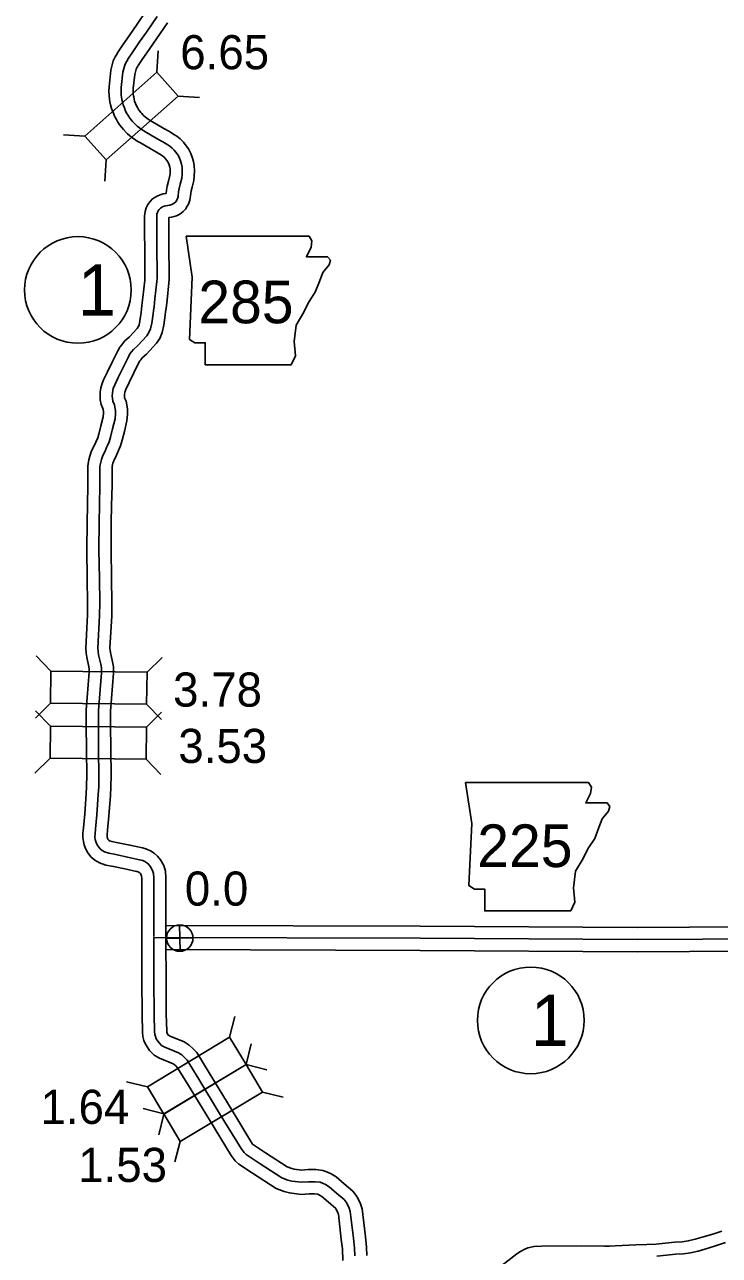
# Model space of a CAD drawing. Extents: x 31699 to 244310, y -8841 to 11474.
# Drawn here: x 103085 to 103658, y 3394 to 4410 of the extents above; entities that cross this region are included whole.
import ezdxf

# ---------------------------------------------------------------- set-up
doc = ezdxf.new("R2010")
doc.units = 0
for name, color, linetype in [('B_Logo', 7, 'Continuous'), ('G-ANNO-TEXT', 7, 'Continuous'), ('Level 21', 7, 'Continuous'), ('R_Border Notes', 7, 'Continuous'), ('R_XS_EARTHWORK_STAGE1', 7, 'Continuous'), ('R_XS_EARTHWORK_STAGE2', 7, 'Continuous'), ('S_WALL', 7, 'Continuous'), ('S_WALL_ANNOT', 7, 'Continuous')]:
    doc.layers.add(name, color=color, linetype=linetype)

msp = doc.modelspace()

# ---------------------------------------------------------------- linework, layer by layer
at = {"layer": 'B_Logo'}
for points in [[(103211.7, 4268.6), (103212.1, 4272), (103212.5, 4274.6), (103213.4, 4278.3), (103214.6, 4283.3), (103215, 4285.9), (103215.1, 4289.3), (103214.9, 4292.2), (103214.5, 4294.7), (103213.6, 4297.5), (103212.9, 4299.6), (103211.6, 4302.1), (103209.5, 4305), (103208.4, 4306.4), (103206.7, 4308.1), (103204.7, 4309.7), (103203.3, 4310.7), (103199, 4313.2), (103195, 4315.4), (103188.8, 4319.1), (103185.5, 4321), (103183.3, 4322.3), (103181.3, 4323.6), (103179.7, 4324.7), (103178, 4326.1), (103176.7, 4327.3), (103175.9, 4328.1), (103174, 4329.9), (103173.1, 4331.1), (103171.8, 4332.8), (103170.5, 4334.8), (103169.4, 4336.6), (103168.3, 4338.6), (103167.3, 4341.3), (103166.3, 4343.7), (103165.7, 4346.1), (103165.2, 4348.2), (103164.9, 4349.8), (103164.7, 4352.1), (103164.6, 4354.9), (103164.7, 4358), (103166.1, 4370.6), (103167.7, 4376.6), (103168.5, 4378.5), (103169.4, 4379.9), (103170.8, 4382.3), (103173.8, 4386.7), (103179.9, 4395.7), (103185.5, 4403.8), (103194.3, 4416.7)], [(103190, 4163.7), (103191.1, 4171.4), (103191.3, 4174.1), (103191.8, 4177), (103192.5, 4183.7), (103194, 4197.9), (103194.3, 4200.7), (103194.3, 4206.1), (103194.1, 4224), (103194, 4239), (103194, 4251.5), (103194.2, 4253.6), (103194.7, 4255), (103195.3, 4256.4), (103196.1, 4257.4), (103197, 4258.4), (103197.9, 4259), (103198.9, 4259.6), (103200.2, 4260.2), (103201.5, 4260.5), (103203.1, 4260.8), (103204.7, 4260.9), (103205.6, 4261.1), (103206.6, 4261.4), (103207.7, 4262), (103208.8, 4262.9), (103209.7, 4263.8), (103210.5, 4265.1), (103211, 4266), (103211.4, 4267.1), (103211.6, 4267.9), (103211.7, 4268.6)], [(103152.7, 4061), (103153.5, 4062.6), (103154.8, 4065.8), (103155.9, 4069.5), (103157.6, 4076.5), (103159.6, 4084.7), (103160, 4088.7), (103160, 4091.6), (103159.5, 4094.3), (103159.1, 4096.2), (103157.9, 4099.2), (103157.4, 4101.7), (103157.3, 4103.5), (103157.4, 4105.7), (103157.8, 4108.3), (103158.2, 4109.8), (103159.4, 4112.8), (103162.2, 4118.8), (103166.2, 4127.1), (103170.6, 4135.9), (103171.9, 4138.2), (103173, 4139.6), (103174.8, 4141.8), (103178.5, 4145.1), (103185.9, 4153.2), (103187.6, 4155.8), (103189, 4158.8), (103190, 4163.7)], [(103146.7, 3952.9), (103146.3, 3976.7), (103146.5, 3999.4), (103146.8, 4013.1), (103147.2, 4030.1), (103147.2, 4044.7), (103147.4, 4046.6), (103147.8, 4048.8), (103148.4, 4051.1), (103149.2, 4053.7), (103151.7, 4058.8), (103152.7, 4061)], [(103146.7, 3952.9), (103147, 3932.8), (103146.9, 3922.5)], [(103145.9, 3833.1), (103145.9, 3843.9), (103148.4, 3875.2), (103148.4, 3879.1), (103147.8, 3882.1), (103146.1, 3889.9), (103145.6, 3892.6), (103145.4, 3895.4), (103146.9, 3922.5)], [(103143.5, 3746.3), (103144.6, 3758), (103145.8, 3774.7), (103146.2, 3781.1), (103146.3, 3791), (103146.1, 3810.8), (103145.9, 3833.1)], [(103191.6, 3657.5), (103191.6, 3705.8), (103191.4, 3709.6), (103190.6, 3712.1), (103188.8, 3715.1), (103187.4, 3716.9), (103185.9, 3718.3), (103184.2, 3719.3), (103182.5, 3720.1), (103181.1, 3720.6), (103179.9, 3720.9), (103169.8, 3723.1), (103160.3, 3725.1), (103154.4, 3726.2), (103150.9, 3727.3), (103148.9, 3728.5), (103147.3, 3730), (103145.4, 3732.3), (103144.3, 3734.3), (103143.7, 3736), (103143.3, 3737.7), (103143, 3739.7), (103143.1, 3742.1), (103143.5, 3746.3)], [(103191.5, 3656.7), (103411.3, 3656.1), (103590.2, 3655), (103806.7, 3656.2)], [(103196.2, 3569.5), (103195, 3571.1), (103193.6, 3573.2), (103193, 3574.9), (103192.5, 3576.7), (103192.3, 3579.2), (103191.9, 3593.3), (103191.7, 3621.7), (103191.6, 3656.8)], [(103266.1, 3479.3), (103263.6, 3482.6), (103245.9, 3511.6), (103228.8, 3539.9), (103219.2, 3555.5), (103216.7, 3558.1), (103214.6, 3560), (103212, 3561.6), (103200.6, 3566.2), (103198, 3567.7), (103196.2, 3569.5)], [(103278.4, 3470.6), (103267.9, 3477.6), (103266.1, 3479.3)], [(103313.3, 3454.7), (103305.4, 3455.7), (103302.2, 3456.6), (103297.1, 3458.5), (103278.4, 3470.6)], [(103348.5, 3440.5), (103342.2, 3445.8), (103336.1, 3451), (103333.1, 3452.9), (103330.8, 3454), (103328.8, 3454.7), (103324.7, 3455.2), (103319.3, 3455.2), (103313.3, 3454.7)], [(103357.3, 3394.1), (103357.2, 3400.4), (103357.2, 3400.4), (103356.2, 3408.6), (103353.6, 3430.5), (103352.7, 3433.3), (103351.3, 3436.4), (103350.2, 3438.2), (103348.5, 3440.5)], [(103606.6, 3393.7), (103614.5, 3394.6), (103621.9, 3395.3), (103628.5, 3395.7), (103634.2, 3396.5), (103640.6, 3398), (103648.8, 3400.3), (103655.8, 3402.5), (103663, 3405)]]:
    msp.add_lwpolyline(points, dxfattribs=at)
at = {"layer": 'G-ANNO-TEXT'}
for points in [[(103218.2, 4235.4), (103223.3, 4201.5), (103221, 4150.2), (103225.5, 4147.4), (103234, 4147.4), (103234, 4129.3), (103305, 4129.3), (103308.4, 4136.7), (103307.3, 4148.5), (103309, 4162), (103315.2, 4172.8), (103319.1, 4180.7), (103324.8, 4189.1), (103328.2, 4198.1), (103331, 4205.5), (103336.1, 4211.7), (103337.2, 4215.6), (103334.9, 4218.4), (103317.4, 4218.4), (103321.4, 4226.3), (103322, 4231.4), (103319.6, 4235.3)], [(103448.7, 3784.6), (103453.8, 3750.8), (103451.5, 3699.5), (103456, 3696.7), (103464.5, 3696.7), (103464.5, 3678.6), (103535.5, 3678.6), (103538.9, 3685.9), (103537.8, 3697.8), (103539.5, 3711.3), (103545.7, 3722), (103549.6, 3729.9), (103555.3, 3738.4), (103558.7, 3747.4), (103561.5, 3754.7), (103566.6, 3761), (103567.7, 3764.9), (103565.4, 3767.7), (103547.9, 3767.7), (103551.9, 3775.6), (103552.5, 3780.7), (103550.1, 3784.6)]]:
    msp.add_lwpolyline(points, close=True, dxfattribs=at)
at = {"layer": 'Level 21'}
for p, q in [((103213.3, 3645.4), (103212.8, 3667.1)), ((103202.2, 3656), (103223.9, 3656.5))]:
    msp.add_line(p, q, dxfattribs=at)
msp.add_circle((103213, 3656.2), 10.9, dxfattribs=at)
at = {"layer": 'R_Border Notes'}
for centre in [(103129, 4191), (103502.5, 3588.3)]:
    msp.add_circle(centre, 44, dxfattribs=at)
at = {"layer": 'R_XS_EARTHWORK_STAGE1'}
for p, q in [((103194.1, 4370.6), (103195.1, 4388.2)), ((103211.6, 4350.8), (103229.2, 4349.8)), ((103134.8, 4318), (103117.2, 4319.1)), ((103152.3, 4298.3), (103151.3, 4280.7)), ((103106.8, 3876.4), (103094.5, 3889)), ((103186, 3875.5), (103198.5, 3887.8)), ((103106.5, 3850), (103093.9, 3837.7)), ((103185.7, 3849.1), (103198, 3836.5)), ((103106.3, 3831), (103094, 3843.6)), ((103185.5, 3830.2), (103198, 3842.5)), ((103106, 3804.6), (103093.4, 3792.3)), ((103185.2, 3803.8), (103197.5, 3791.2)), ((103254.1, 3574.4), (103258.3, 3591.5)), ((103267.8, 3551.8), (103272, 3568.9)), ((103267.7, 3551.8), (103284.8, 3547.6)), ((103186.3, 3533.5), (103169.2, 3537.7)), ((103281.3, 3529.2), (103298.4, 3524.9)), ((103199.8, 3511.2), (103182.7, 3515.5)), ((103199.9, 3510.9), (103195.7, 3493.8)), ((103213.3, 3488.5), (103209, 3471.5))]:
    msp.add_line(p, q, dxfattribs=at)
for points in [[(103152.3, 4298.3), (103211.6, 4350.8), (103194.1, 4370.6), (103134.8, 4318)], [(103106.5, 3850), (103185.7, 3849.1), (103186, 3875.5), (103106.8, 3876.4)], [(103185.5, 3830.2), (103106.3, 3831), (103106, 3804.6), (103185.2, 3803.8)], [(103199.9, 3510.9), (103267.7, 3551.8), (103254.1, 3574.4), (103186.3, 3533.5)], [(103213.3, 3488.5), (103281.3, 3529.2), (103267.8, 3551.8), (103199.8, 3511.2)]]:
    msp.add_lwpolyline(points, close=True, dxfattribs=at)
at = {"layer": 'R_XS_EARTHWORK_STAGE2'}
for points in [[(103201.9, 4270.7), (103202.2, 4273.3), (103202.7, 4276.5), (103203.7, 4280.7), (103204.8, 4285.3), (103205, 4286.8), (103205.1, 4289.1), (103205, 4291), (103204.7, 4292.4), (103204.2, 4294.3), (103203.7, 4295.7), (103203.1, 4296.8), (103201.4, 4299), (103200.8, 4299.9), (103200.1, 4300.6), (103198.8, 4301.6), (103197.9, 4302.2), (103193.9, 4304.6), (103190, 4306.8), (103183.8, 4310.5), (103180.5, 4312.3), (103178, 4313.8), (103175.7, 4315.3), (103173.6, 4316.8), (103171.6, 4318.5), (103169.9, 4319.9), (103168.8, 4321), (103166.5, 4323.3), (103165.2, 4324.9), (103163.6, 4327), (103161.9, 4329.5), (103160.7, 4331.7), (103159.3, 4334.3), (103158, 4337.6), (103156.7, 4340.7), (103156, 4343.8), (103155.4, 4346.2), (103155, 4348.5), (103154.7, 4351.4), (103154.6, 4354.9), (103154.7, 4358.7), (103156.2, 4372.4), (103158.2, 4380), (103159.7, 4383.3), (103160.8, 4385), (103162.3, 4387.6), (103165.5, 4392.3), (103171.7, 4401.4), (103177.3, 4409.4), (103185.8, 4422)], [(103221.3, 4265.1), (103222, 4270.6), (103222.3, 4272.8), (103223.1, 4275.9), (103224.5, 4281.3), (103225, 4285), (103225.2, 4289.6), (103224.8, 4293.4), (103224.3, 4297), (103223.1, 4300.6), (103222.1, 4303.6), (103220.1, 4307.4), (103217.5, 4311), (103216, 4313), (103213.4, 4315.6), (103210.6, 4317.8), (103208.7, 4319.1), (103204, 4321.9), (103200, 4324.1), (103193.7, 4327.8), (103190.5, 4329.6), (103188.6, 4330.8), (103186.9, 4331.8), (103185.8, 4332.6), (103184.5, 4333.8), (103183.4, 4334.7), (103182.9, 4335.1), (103181.6, 4336.6), (103180.9, 4337.3), (103179.9, 4338.7), (103179, 4340), (103178.1, 4341.5), (103177.4, 4342.9), (103176.6, 4344.9), (103175.8, 4346.8), (103175.5, 4348.4), (103175, 4350.2), (103174.9, 4351.2), (103174.7, 4352.8), (103174.6, 4355), (103174.7, 4357.3), (103176, 4368.8), (103177.1, 4373.2), (103177.4, 4373.7), (103178, 4374.7), (103179.3, 4377), (103182, 4381.1), (103188.2, 4390.1), (103193.7, 4398.1), (103202.8, 4411.5)], [(103180.2, 4165.5), (103181.2, 4172.5), (103181.4, 4175.2), (103181.8, 4178.3), (103182.6, 4184.8), (103184.1, 4199.1), (103184.3, 4201.3), (103184.3, 4206.1), (103184.1, 4223.9), (103184, 4238.9), (103184, 4252), (103184.4, 4255.7), (103185.4, 4258.8), (103186.7, 4261.6), (103188.5, 4264), (103190.6, 4266.1), (103192.5, 4267.4), (103194.3, 4268.5), (103196.9, 4269.6), (103199.4, 4270.3), (103201.9, 4270.7)], [(103199.9, 4162), (103201, 4170.2), (103201.3, 4173), (103201.7, 4175.8), (103202.5, 4182.7), (103203.9, 4196.8), (103204.3, 4200), (103204.3, 4206.2), (103204.1, 4224.1), (103204, 4239), (103204, 4250.8), (103204.4, 4250.8), (103206.3, 4251), (103208.3, 4251.5), (103210.2, 4252.1), (103213.2, 4253.5), (103215.7, 4255.6), (103217.6, 4257.7), (103219.1, 4260), (103220.1, 4261.8), (103221.3, 4265.1)], [(103143.7, 4065.3), (103145.3, 4069.1), (103146.2, 4072.1), (103147.8, 4078.9), (103149.7, 4086.4), (103150, 4089.3), (103150, 4090.7), (103149.7, 4092.3), (103149.5, 4093.2), (103148.3, 4096.4), (103147.4, 4100.4), (103147.3, 4103.5), (103147.4, 4106.7), (103148, 4110.2), (103148.6, 4112.9), (103150.2, 4116.8), (103153.1, 4123), (103157.2, 4131.5), (103161.8, 4140.7), (103163.7, 4143.9), (103165.2, 4145.8), (103167.5, 4148.6), (103171.5, 4152.2), (103178, 4159.3), (103178.8, 4160.6), (103179.4, 4161.9), (103180.2, 4165.5)], [(103162.6, 4058.6), (103164.2, 4062.4), (103165.5, 4067), (103167.3, 4074.2), (103169.4, 4083), (103170, 4088.2), (103170, 4092.5), (103169.3, 4096.3), (103168.7, 4099.1), (103167.5, 4102.1), (103167.3, 4102.9), (103167.3, 4103.6), (103167.4, 4104.8), (103167.6, 4106.3), (103167.7, 4106.7), (103168.6, 4108.8), (103171.2, 4114.5), (103175.1, 4122.7), (103179.3, 4131.1), (103180.2, 4132.4), (103180.9, 4133.4), (103182.1, 4134.9), (103185.5, 4138), (103193.8, 4147), (103196.5, 4151), (103198.5, 4155.8), (103199.9, 4162)], [(103136.7, 3952.7), (103136.3, 3976.7), (103136.5, 3999.5), (103136.8, 4013.3), (103137.2, 4030.2), (103137.2, 4045.2), (103137.5, 4047.9), (103138, 4050.9), (103138.8, 4053.9), (103140, 4057.5), (103143.7, 4065.3)], [(103156.7, 3953), (103156.3, 3976.7), (103156.5, 3999.3), (103156.8, 4012.9), (103157.2, 4029.9), (103157.2, 4044.1), (103157.3, 4045.2), (103157.6, 4046.8), (103157.9, 4048.2), (103158.5, 4049.9), (103160.8, 4054.6), (103162.6, 4058.6)], [(103136.7, 3952.7), (103137, 3932.8), (103136.9, 3922.8)], [(103156.7, 3953), (103157, 3932.8), (103156.9, 3922.1)], [(103135.9, 3833), (103135.8, 3844.2), (103138.4, 3875.6), (103138.4, 3878.1), (103138, 3880.1), (103136.3, 3888), (103135.7, 3891.4), (103135.4, 3895.3), (103136.9, 3922.8)], [(103155.9, 3833.2), (103155.9, 3843.5), (103158.4, 3874.8), (103158.4, 3880.1), (103157.6, 3884.2), (103155.9, 3891.9), (103155.5, 3893.8), (103155.4, 3895.5), (103156.9, 3922.1)], [(103133.5, 3747.2), (103134.6, 3758.8), (103135.9, 3775.3), (103136.2, 3781.4), (103136.3, 3791), (103136.1, 3810.7), (103135.9, 3833)], [(103153.4, 3745.4), (103154.5, 3757.1), (103155.8, 3774), (103156.2, 3780.8), (103156.3, 3791), (103156.1, 3810.9), (103155.9, 3833.2)], [(103181.6, 3653), (103181.6, 3705.5), (103181.5, 3707.7), (103181.3, 3708.1), (103180.6, 3709.4), (103180.1, 3710), (103179.9, 3710.2), (103179.5, 3710.4), (103178.6, 3710.8), (103178, 3711.1), (103177.4, 3711.2), (103167.7, 3713.3), (103158.4, 3715.3), (103152, 3716.5), (103146.7, 3718.2), (103142.9, 3720.5), (103140, 3723.1), (103137.1, 3726.6), (103135.2, 3730.1), (103134.1, 3733.1), (103133.5, 3735.8), (103133, 3739.2), (103133.1, 3742.7), (103133.5, 3747.2)], [(103201.6, 3653), (103201.6, 3706.2), (103201.2, 3711.5), (103199.8, 3716.2), (103197.1, 3720.8), (103194.7, 3723.8), (103191.8, 3726.4), (103188.9, 3728.1), (103186.3, 3729.4), (103184.1, 3730.1), (103182.4, 3730.6), (103171.9, 3732.9), (103162.2, 3734.9), (103156.9, 3735.9), (103155.1, 3736.5), (103154.9, 3736.6), (103154.6, 3736.9), (103153.7, 3737.9), (103153.4, 3738.4), (103153.3, 3738.9), (103153.1, 3739.6), (103153, 3740.2), (103153.1, 3741.4), (103153.4, 3745.4)], [(103201.6, 3666.7), (103411.4, 3666.1), (103590.2, 3665), (103806.7, 3666.3)], [(103188.1, 3563.4), (103184.7, 3568.7), (103183.5, 3571.8), (103182.6, 3575), (103182.3, 3578.7), (103181.9, 3593.1), (103181.7, 3621.6), (103181.6, 3653)], [(103203.2, 3576.3), (103202.5, 3577.9), (103202.4, 3578.5), (103202.3, 3579.7), (103201.9, 3593.5), (103201.7, 3621.8), (103201.6, 3653)], [(103201.6, 3646.7), (103411.3, 3646.1), (103590.2, 3645), (103806.7, 3646.2)], [(103273.1, 3486.2), (103254.5, 3516.8), (103237.3, 3545.1), (103227.1, 3561.7), (103223.7, 3565.2), (103220.7, 3568), (103216.5, 3570.5), (103205, 3575.2), (103203.2, 3576.3)], [(103258.7, 3472.4), (103255.3, 3476.9), (103237.4, 3506.4), (103220.2, 3534.7), (103211.2, 3549.3), (103209.7, 3550.9), (103208.5, 3552), (103207.5, 3552.6), (103196.2, 3557.2), (103192, 3559.6), (103188.1, 3563.4)], [(103283.8, 3479), (103273.1, 3486.2)], [(103313.5, 3464.8), (103307.3, 3465.6), (103305.4, 3466.1), (103301.7, 3467.5), (103283.8, 3479)], [(103272.9, 3462.3), (103261.7, 3469.7), (103258.7, 3472.4)], [(103355.7, 3447.5), (103348.7, 3453.4), (103342, 3459.1), (103338, 3461.6), (103334.8, 3463.2), (103331.1, 3464.5), (103325.3, 3465.2), (103318.9, 3465.2), (103313.5, 3464.8)], [(103313.1, 3444.7), (103303.4, 3445.9), (103299.1, 3447.1), (103292.6, 3449.6), (103272.9, 3462.3)], [(103341.8, 3433), (103335.7, 3438.2), (103330.2, 3442.9), (103328.3, 3444.1), (103326.9, 3444.8), (103326.5, 3444.9), (103324.1, 3445.2), (103319.7, 3445.2), (103313.1, 3444.7)], [(103367.3, 3394.4), (103367.1, 3401.2), (103366.1, 3409.8), (103363.5, 3432.7), (103362, 3437), (103360.2, 3441), (103358.6, 3443.8), (103355.7, 3447.5)], [(103347.5, 3390.1), (103347.2, 3399.7), (103346.2, 3407.4), (103343.8, 3428.3), (103343.4, 3429.6), (103341.8, 3433)], [(103411, 3333.6), (103491, 3395.6), (103494.1, 3397.5), (103497.1, 3399.2), (103500.1, 3400.7), (103505.2, 3401.8), (103511.3, 3401.9), (103544.2, 3402.4), (103563.3, 3402.1), (103567.5, 3402.1), (103572.1, 3402.2), (103589.1, 3403), (103598.1, 3403.4), (103605.8, 3403.7), (103613.4, 3404.6), (103621.2, 3405.3), (103627.5, 3405.7), (103632.4, 3406.4), (103638.1, 3407.7), (103645.9, 3409.9), (103652.7, 3412), (103660, 3414.5)]]:
    msp.add_lwpolyline(points, dxfattribs=at)

# ---------------------------------------------------------------- texts
at = {"layer": 'G-ANNO-TEXT'}
for s, p in [('285', (103228.3, 4163.5)), ('225', (103458.4, 3714.8))]:
    msp.add_text(s, height=35.2, dxfattribs=at).set_placement(p)
at = {"layer": 'R_Border Notes'}
for p in [(103129, 4169.9), (103502.5, 3567.2)]:
    msp.add_text('1', height=42.2, dxfattribs=at).set_placement(p)
at = {"layer": 'S_WALL'}
for s, p in [('6.65', (103213.4, 4373.1)), ('3.78', (103207.5, 3847.2)), ('3.53', (103211.8, 3800.7)), ('1.64', (103098.1, 3502.9)), ('1.53', (103129.2, 3455))]:
    msp.add_text(s, height=28.16, dxfattribs=at).set_placement(p)
at = {"layer": 'S_WALL_ANNOT'}
msp.add_text('0.0', height=28.16, dxfattribs=at).set_placement((103217.2, 3683))

doc.saveas('drawing.dxf')
